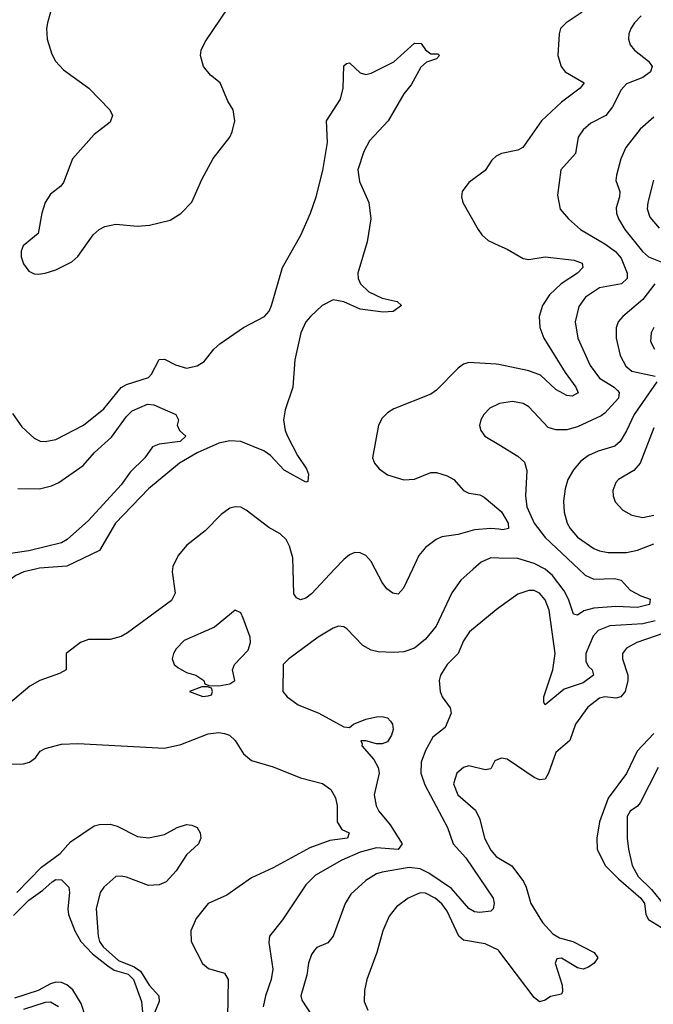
# Model space of a CAD drawing. Header units: inches. Extents: x 1682530 to 1839546, y 640742 to 791647.
# Tile 325 of 656: x 1748236 to 1750568, y 718399 to 722022. Entities that reach past the tile are written whole.
import ezdxf

# ---------------------------------------------------------------- set-up
doc = ezdxf.new("R2010")
doc.units = ezdxf.units.IN
doc.header["$MEASUREMENT"] = 0
for name, color, linetype in [('B7741', 7, 'Continuous'), ('B7742', 7, 'Continuous'), ('B7751', 7, 'Continuous'), ('B7752', 7, 'Continuous')]:
    doc.layers.add(name, color=color, linetype=linetype)

msp = doc.modelspace()

# ---------------------------------------------------------------- linework, layer by layer
at = {"layer": 'B7741', "color": 5}
for points, elevation in [([(1748295.3, 720000), (1748252, 719990), (1748222.7, 719977.3), (1748190, 719953.3), (1748172.1, 719930), (1748150, 719879.7), (1748130, 719848.4), (1748110.3, 719849.7), (1748062, 719930), (1748043.1, 719950), (1747890.4, 720000)], 580), ([(1748798.9, 720000), (1748798, 719990), (1748808.4, 719911.6), (1748794.8, 719885.2), (1748633.8, 719766.2), (1748610, 719752.9), (1748570, 719742), (1748490, 719742), (1748460.5, 719730), (1748408, 719690), (1748407, 719630), (1748383.2, 719616.8), (1748310.3, 719590), (1748274.3, 719570), (1748155.2, 719470)], 620), ([(1749905.4, 720000), (1749860, 719960), (1749826.7, 719913.3), (1749769.5, 719790), (1749730, 719742.5), (1749690, 719709.8), (1749650, 719696.4), (1749613.4, 719693.4), (1749556.2, 719696.2), (1749530, 719702), (1749499, 719719), (1749440.5, 719780.5), (1749430, 719788.2), (1749410, 719791), (1749390, 719783.5), (1749335.3, 719750), (1749226.8, 719670), (1749206.8, 719650), (1749204.7, 719550), (1749221, 719530), (1749261.2, 719501.2), (1749338, 719470), (1749430, 719420.4), (1749450, 719417.3), (1749465.2, 719430), (1749510, 719448.7), (1749550, 719456.9), (1749570, 719458.3), (1749590, 719453.1), (1749601.4, 719441.4), (1749608.9, 719430), (1749610.9, 719410), (1749605.4, 719390), (1749590, 719364.5), (1749570, 719357.4), (1749550, 719357.8), (1749510.8, 719369.2), (1749492, 719368), (1749497.3, 719357.3), (1749495.5, 719350), (1749540, 719300), (1749556.1, 719270), (1749559.4, 719250), (1749540.6, 719170), (1749548.4, 719130), (1749557.7, 719110), (1749599.9, 719059.9), (1749644.6, 718990), (1749630, 718968.6), (1749550, 718974.8), (1749490, 718958.5), (1749422.4, 718930), (1749325.4, 718874.6), (1749290, 718839.1), (1749203.2, 718710), (1749156, 718650), (1749153, 718627), (1749168, 718528), (1749162, 718490), (1749140.6, 718430), (1749132.2, 718390)], 640), ([(1749395.6, 720000), (1749310, 719909.8), (1749290, 719893.8), (1749270, 719887.8), (1749254.9, 719894.9), (1749245.7, 719910), (1749243.1, 720000)], 620), ([(1749682.4, 720000), (1749649.5, 719930.5), (1749630, 719908.7), (1749610, 719911.6), (1749587.9, 719927.9), (1749570.9, 719950.9), (1749544.9, 720000)], 620), ([(1750000, 719857.9), (1749990, 719850.8), (1749892, 719770), (1749870, 719737), (1749850.2, 719690), (1749809.2, 719650), (1749785.6, 719610), (1749780.6, 719590), (1749784.1, 719550), (1749791.3, 719530), (1749820.8, 719490), (1749823.9, 719470), (1749802.9, 719417.1), (1749757.5, 719382.5), (1749730, 719333), (1749713.7, 719290), (1749712.3, 719250), (1749727.2, 719207.2), (1749811.1, 719050), (1749831.6, 718990), (1749877.9, 718937.9), (1749979.3, 718790), (1749982.9, 718770), (1749978.8, 718750), (1749970, 718742), (1749930, 718736.7), (1749910, 718738.8), (1749890, 718752), (1749825.4, 718825.4), (1749741.8, 718881.8), (1749710, 718897.8), (1749670, 718902.1), (1749570, 718885.2), (1749550, 718878.8), (1749510, 718854.5), (1749455.6, 718804.4), (1749434.3, 718770), (1749390, 718649.6), (1749370, 718625.4), (1749330, 718608), (1749321.4, 718598.6), (1749310, 718582.9), (1749299.4, 718550), (1749293.3, 718506.7), (1749271.8, 718430), (1749274.6, 718414.6), (1749314.2, 718354.2)], 660), ([(1748202.9, 719282.9), (1748250, 719284.3), (1748272.8, 719290), (1748294.1, 719305.9), (1748311.8, 719330), (1748330, 719340.2), (1748390, 719356.9), (1748450, 719358.8), (1748770, 719342.2), (1748830, 719355), (1748930, 719394.6), (1748970, 719399.5), (1748990, 719396.1), (1749008.9, 719388.9), (1749030, 719370.2), (1749060.7, 719320.7), (1749090, 719296.1), (1749170, 719272.6), (1749270, 719232), (1749351, 719211), (1749381.7, 719190), (1749399.2, 719159.2), (1749404.5, 719130), (1749405.5, 719070), (1749422.5, 719042.5), (1749448.8, 719030), (1749442.4, 719010), (1749377.8, 719002.2), (1749304.8, 718975.2), (1749170, 718901.6), (1749090, 718864.2), (1748999.2, 718800.8), (1748930.4, 718770), (1748885.4, 718714.6), (1748866.4, 718670), (1748867.3, 718630), (1748909.1, 718549.1), (1748931.3, 718531.3), (1748990, 718513.7), (1749003.5, 718490), (1749001.9, 718350)], 620), ([(1750000, 719300.6), (1749985.1, 719294.9), (1749970, 719266), (1749950, 719262.4), (1749890, 719276.1), (1749870, 719270.9), (1749845.6, 719250), (1749832.7, 719210), (1749848.5, 719170), (1749913.6, 719113.6), (1749930, 719080.5), (1749947.3, 719010), (1749970, 718966), (1749990, 718942.6), (1750000, 718936.7)], 680), ([(1748225.4, 718810), (1748316.2, 718903.8), (1748385.9, 718954.1), (1748423.3, 718996.7), (1748510, 719055.4), (1748530, 719061.3), (1748570, 719061.6), (1748594.7, 719054.7), (1748670, 719016.2), (1748710, 719011.2), (1748770, 719023.6), (1748816.2, 719050), (1748850, 719060.8), (1748870, 719058.7), (1748890.2, 719050), (1748900.5, 719030), (1748903, 719010), (1748895.1, 718990), (1748850.9, 718949.1), (1748811.9, 718890), (1748775.5, 718850), (1748750, 718839.3), (1748710, 718836.8), (1748630, 718866.4), (1748610, 718871.2), (1748590, 718869.9), (1748545.9, 718830), (1748532.6, 718810), (1748518.5, 718750), (1748524.8, 718650), (1748529.7, 718630), (1748543.8, 718610), (1748600.5, 718560.5), (1748657.6, 718537.6), (1748681.3, 718521.3), (1748712.7, 718470), (1748748, 718430), (1748750.1, 718410), (1748732.8, 718367.2)], 580), ([(1748213.6, 718726.4), (1748270, 718781.8), (1748321.5, 718818.5), (1748356.5, 718850), (1748370, 718858.4), (1748390, 718857.7), (1748416.8, 718830), (1748420.4, 718810), (1748413.7, 718750), (1748415.7, 718730), (1748439.5, 718670), (1748462, 718630), (1748504.9, 718584.9), (1748560.7, 718540.7), (1748584.7, 718524.7), (1748635.3, 718510), (1748655.3, 718490), (1748684.6, 718410), (1748696.4, 718290)], 560), ([(1750000, 718596.3), (1749998.4, 718598.4), (1749950, 718621.6), (1749870, 718635.2), (1749852.2, 718650), (1749810, 718741.3), (1749790, 718768.7), (1749766.1, 718790), (1749730, 718807.8), (1749710, 718808.8), (1749665.8, 718790), (1749622.7, 718757.3), (1749596.9, 718723.1), (1749572.8, 718670), (1749550.8, 718590), (1749513.8, 718490), (1749505.5, 718450), (1749504.5, 718410), (1749518.1, 718378.1)], 680), ([(1748510, 718255.1), (1748462.3, 718402.3), (1748431.8, 718451.8), (1748410.3, 718470.3), (1748390, 718479.5), (1748370, 718481), (1748350, 718474.9), (1748304.2, 718450), (1748218, 718422)], 560), ([(1748379, 718390), (1748350, 718406.5), (1748330, 718406), (1748250, 718379.6)], 580)]:
    msp.add_lwpolyline(points, dxfattribs=dict(at, elevation=elevation))
at = {"layer": 'B7741', "color": 5, "elevation": 640}
for points in [[(1749030, 719849.2), (1748953.1, 719786.9), (1748842.4, 719737.6), (1748812.9, 719707.1), (1748802.4, 719690), (1748797.7, 719670), (1748805.3, 719650), (1748818.4, 719638.4), (1748850, 719620.3), (1748884.7, 719610), (1748914, 719590), (1748918, 719578), (1748932.7, 719572.7), (1748970, 719571.3), (1749010, 719578), (1749028, 719590), (1749019.6, 719630), (1749027.6, 719650), (1749077.7, 719702.3), (1749086, 719730), (1749084.2, 719750), (1749059.4, 719819.4), (1749050, 719839)], [(1748927.3, 719567.3), (1748907.3, 719567.3), (1748862, 719550), (1748910, 719532), (1748930, 719534), (1748942, 719538), (1748946, 719550), (1748942, 719562)]]:
    msp.add_lwpolyline(points, close=True, dxfattribs=at)
at = {"layer": 'B7742', "color": 5}
for points, elevation in [([(1748350.3, 722050), (1748338.3, 722010), (1748334.6, 721990), (1748338, 721950), (1748355.4, 721895.4), (1748368.4, 721870), (1748398.2, 721838.2), (1748490.8, 721770.8), (1748568.5, 721690), (1748578.4, 721670), (1748570, 721644.5), (1748510, 721599.6), (1748430.3, 721509.7), (1748397.3, 721422.7), (1748388.2, 721410), (1748350, 721379.6), (1748330, 721349.3), (1748317.4, 721310), (1748304.2, 721235.8), (1748248.9, 721190), (1748242.3, 721170), (1748241.7, 721150), (1748250, 721124), (1748270, 721097.1), (1748290, 721087.2), (1748306.1, 721086.1), (1748330, 721088.9), (1748370, 721101.7), (1748428.8, 721131.2), (1748450, 721150.4), (1748506.4, 721230), (1748529.4, 721250.6), (1748550, 721261.5), (1748590, 721270.2), (1748670, 721262.7), (1748714.2, 721265.8), (1748790, 721284.9), (1748830, 721308.7), (1748869.8, 721350.2), (1748906.4, 721433.6), (1748948.1, 721511.9), (1749009.7, 721590), (1749018.3, 721610), (1749028, 721650), (1749022, 721690), (1749002.7, 721722.7), (1748974, 721790), (1748938.2, 721818.2), (1748913.3, 721850), (1748902.2, 721890), (1748904.8, 721910), (1748919.1, 721940.9), (1749006.6, 722070)], 620), ([(1748210, 720573.4), (1748244.3, 720524.3), (1748290, 720482.4), (1748311.7, 720471.7), (1748330.3, 720470.3), (1748370, 720478), (1748471.1, 720530), (1748546.4, 720590), (1748610, 720668.2), (1748630, 720680.2), (1748710, 720705.2), (1748721.7, 720718.3), (1748750, 720771.8), (1748770, 720773.6), (1748810, 720751.9), (1748850, 720739.8), (1748890, 720748.2), (1748915.3, 720764.7), (1748951.1, 720810), (1748973.4, 720830), (1749060.6, 720890), (1749137.3, 720930), (1749154.1, 720950), (1749162.8, 720970), (1749203.7, 721110), (1749271, 721229), (1749307.2, 721310), (1749327.9, 721370), (1749352.5, 721467.5), (1749368.9, 721570), (1749366.2, 721650), (1749417.6, 721730), (1749427, 721770), (1749430, 721852), (1749439, 721861), (1749450, 721863), (1749490, 721827.2), (1749510, 721820.8), (1749530, 721825.2), (1749613.5, 721866.5), (1749690, 721935.2), (1749714.3, 721934.3), (1749730, 721911), (1749750, 721896), (1749776, 721896), (1749782, 721890), (1749770, 721878), (1749733.7, 721866.3), (1749713, 721847), (1749677.6, 721782.4), (1749650.5, 721749.5), (1749592.4, 721650), (1749523.8, 721576.2), (1749503, 721537), (1749481.2, 721470), (1749486.9, 721426.9), (1749521.7, 721350), (1749528.8, 721290), (1749514.8, 721205.2), (1749481.5, 721090), (1749482.3, 721070), (1749491.1, 721050), (1749520.9, 721020.9), (1749570, 720997.7), (1749625.7, 720985.7), (1749641.6, 720970), (1749611.1, 720948.9), (1749573.8, 720946.2), (1749490, 720957.3), (1749430, 720984.3), (1749390, 720991.4), (1749350, 720970.9), (1749306.2, 720930), (1749289.2, 720910), (1749271.5, 720870), (1749249.2, 720770), (1749242, 720670), (1749213.2, 720586.8), (1749207.6, 720550), (1749213.8, 720510), (1749222.5, 720490), (1749259.1, 720419.1), (1749291.9, 720370), (1749299, 720350), (1749297.1, 720322.9), (1749290, 720320.5), (1749210, 720364.2), (1749159, 720419), (1749135.2, 720435.2), (1749050, 720469.9), (1749010, 720472.9), (1748970, 720463.5), (1748890, 720428.6), (1748825, 720390), (1748710, 720295.5), (1748588.7, 720170), (1748530, 720069.3), (1748410, 720010.8), (1748310, 720003.4), (1748295.3, 720000)], 580), ([(1750000, 721525.1), (1749990, 721520.4), (1749974.2, 721505.8), (1749950, 721467.3), (1749890, 721422.9), (1749864.9, 721390), (1749862.4, 721370), (1749868, 721350), (1749923.6, 721250), (1749937.4, 721230), (1749960.4, 721210), (1750000, 721191.8)], 620), ([(1750000, 720753), (1749990, 720755), (1749890, 720760.5), (1749870, 720754.5), (1749850, 720739.6), (1749770, 720659.1), (1749750, 720644.2), (1749613.4, 720590), (1749590, 720575.8), (1749570, 720556.2), (1749556.9, 720530), (1749535.3, 720410), (1749542, 720390), (1749559.3, 720370), (1749590, 720347.7), (1749650, 720329.2), (1749690, 720331), (1749750, 720355.8), (1749770, 720356.3), (1749810, 720344.1), (1749834, 720330), (1749869.5, 720289.5), (1749890, 720280.2), (1749930, 720273.7), (1749945.5, 720265.5), (1750000, 720220)], 620), ([(1748230, 720297.1), (1748310, 720295.9), (1748353.6, 720306.4), (1748380.5, 720319.5), (1748470, 720382.2), (1748511.8, 720430), (1748574.5, 720485.5), (1748630, 720562), (1748650, 720582.6), (1748707.3, 720607.3), (1748730, 720605.5), (1748811.3, 720570), (1748820.7, 720550), (1748816.3, 720530), (1748824.9, 720510), (1748847.7, 720490), (1748827.7, 720470), (1748750, 720460.4), (1748724.9, 720450), (1748696.5, 720410), (1748643.1, 720356.9), (1748610.1, 720310), (1748490, 720179.4), (1748411.3, 720110), (1748390, 720096.8), (1748270, 720067.2), (1748110, 720044.4)], 560), ([(1750000, 720608.7), (1749967, 720593), (1749944.6, 720570), (1749933.4, 720550), (1749929, 720529), (1749933.7, 720510), (1749948.4, 720490), (1750000, 720458.5)], 640), ([(1749243.1, 720000), (1749241.9, 720041.9), (1749230, 720085.1), (1749217.1, 720110), (1749195.1, 720130), (1749153.3, 720153.3), (1749070, 720217.4), (1749050, 720227.9), (1749030, 720229.8), (1749010, 720225.3), (1748978, 720202), (1748918.8, 720141.2), (1748851.2, 720088.8), (1748819.7, 720050), (1748799.7, 720010), (1748798.9, 720000)], 620), ([(1750000, 720146.9), (1749970, 720149.9), (1749910, 720144.7), (1749850, 720127.7), (1749790, 720118.7), (1749769.3, 720110), (1749730, 720080.6), (1749706, 720050), (1749682.4, 720000)], 620), ([(1749544.9, 720000), (1749530, 720028.2), (1749510.7, 720050), (1749490, 720059.8), (1749470, 720061), (1749450, 720053), (1749430, 720036.2), (1749395.6, 720000)], 620), ([(1750000, 720041), (1749970, 720041.6), (1749934.4, 720025.6), (1749905.4, 720000)], 640)]:
    msp.add_lwpolyline(points, dxfattribs=dict(at, elevation=elevation))
at = {"layer": 'B7751', "color": 5}
for points, elevation in [([(1750294, 720000), (1750317.7, 719977.7), (1750350, 719963.1), (1750425.8, 719965.8), (1750450, 719960.3), (1750483.5, 719923.5), (1750522.2, 719902.2), (1750556.3, 719890), (1750554.6, 719870), (1750510, 719859.4), (1750430, 719862.4), (1750350, 719857.1), (1750313.1, 719846.9), (1750290, 719830.8), (1750274.6, 719834.6), (1750256.6, 719890), (1750240.6, 719920.6), (1750197.5, 719977.5), (1750170.8, 720000)], 640), ([(1750575.7, 719810), (1750530, 719799.4), (1750407.9, 719792.1), (1750365.1, 719774.9), (1750346.8, 719753.2), (1750319.7, 719690), (1750320.6, 719660.6), (1750330, 719641.7), (1750343.2, 719630), (1750347.8, 719610), (1750310, 719581.5), (1750241, 719559), (1750170, 719501.6), (1750165.3, 719510), (1750165.4, 719530), (1750199.1, 719630), (1750206.9, 719690), (1750184.8, 719850), (1750170, 719887.4), (1750150, 719912.2), (1750130, 719921.5), (1750110, 719922.3), (1750070, 719907.8), (1750000, 719857.9)], 660), ([(1750642.8, 719777.2), (1750507.7, 719730), (1750470.2, 719710), (1750454.7, 719690), (1750455.3, 719670), (1750474.4, 719610), (1750474.4, 719590), (1750465.2, 719550), (1750448.5, 719530), (1750430, 719525.8), (1750390, 719530.3), (1750370, 719526), (1750327.1, 719492.9), (1750282, 719430), (1750261.6, 719370), (1750210, 719325.3), (1750183.2, 719250), (1750170, 719227.8), (1750150, 719225.7), (1750130, 719233.5), (1750030, 719301.6), (1750010, 719304.5), (1750000, 719300.6)], 680), ([(1750570, 719396.2), (1750509.5, 719330.5), (1750470, 719248.9), (1750402, 719158), (1750370.7, 719070), (1750360.7, 719010), (1750361.7, 718970), (1750391.3, 718910), (1750440.6, 718860.6), (1750523, 718790), (1750535.5, 718770), (1750541, 718730), (1750550.7, 718710.7), (1750630, 718662.2)], 720), ([(1750586.4, 719270), (1750519.5, 719140.5), (1750510, 719128), (1750483.2, 719110), (1750472.5, 719090), (1750472.4, 719010), (1750476.9, 718970), (1750490.1, 718910), (1750512.3, 718870), (1750561.8, 718821.8), (1750610, 718762.1)], 740), ([(1750000, 718936.7), (1750048.2, 718908.2), (1750090.5, 718850.5), (1750100.7, 718830), (1750117.5, 718770), (1750160.5, 718700.5), (1750198.6, 718658.6), (1750223.8, 718643.8), (1750271.7, 718630), (1750350.4, 718590), (1750363.7, 718570), (1750350.2, 718550), (1750330, 718535.8), (1750310, 718528.7), (1750290, 718533.2), (1750230, 718568.3), (1750213.6, 718566.4), (1750207.5, 718550), (1750232.8, 718470), (1750233.9, 718446.1), (1750230, 718436), (1750190, 718428.2), (1750170, 718414), (1750150, 718408.4), (1750130, 718424.2), (1750000, 718596.3)], 680)]:
    msp.add_lwpolyline(points, dxfattribs=dict(at, elevation=elevation))
at = {"layer": 'B7752', "color": 5}
for points, elevation in [([(1750306.9, 722050), (1750247.3, 722010), (1750227.3, 721990), (1750221.5, 721970), (1750217.3, 721890), (1750229.1, 721850), (1750244, 721830), (1750313.4, 721790), (1750299, 721770), (1750230, 721719), (1750156.6, 721650), (1750088, 721552), (1750070, 721542.4), (1750010.1, 721529.9), (1750000, 721525.1)], 620), ([(1750524, 722036), (1750499.6, 722010), (1750485.5, 721990), (1750478.5, 721970), (1750477.3, 721950), (1750483.2, 721930), (1750499, 721910), (1750550.3, 721870), (1750564, 721850), (1750557.7, 721830), (1750530.3, 721810), (1750470, 721786), (1750450, 721764.4), (1750418.3, 721701.7), (1750394, 721670), (1750338.5, 721641.5), (1750310, 721616.4), (1750291.4, 721590), (1750281.6, 721530), (1750227.9, 721470), (1750216.2, 721376.2), (1750225.3, 721325.3), (1750256, 721290), (1750300.8, 721250), (1750390, 721197.6), (1750429.2, 721169.2), (1750450, 721144.1), (1750472.6, 721090), (1750472.3, 721070), (1750451.3, 721050), (1750370, 721035.8), (1750319.3, 721000.7), (1750293.8, 720966.2), (1750280.9, 720910), (1750290.1, 720850), (1750335.8, 720750), (1750370, 720702.7), (1750424.8, 720670), (1750437.2, 720657.2), (1750442.8, 720650), (1750440.1, 720630), (1750390, 720574), (1750376.1, 720563.9), (1750290, 720523.6), (1750250, 720512.5), (1750210, 720512.4), (1750182.1, 720522.1), (1750110, 720597.8), (1750089.8, 720609.8), (1750050, 720617.1), (1750002.8, 720610), (1750000, 720608.7)], 640), ([(1750570, 721664.1), (1750520.4, 721619.6), (1750467.7, 721552.3), (1750449.4, 721510), (1750432.6, 721450), (1750430.3, 721430), (1750445.3, 721390), (1750444, 721370), (1750431.8, 721330), (1750433, 721310), (1750439.8, 721290), (1750464.2, 721250), (1750528.9, 721168.9), (1750551.1, 721150), (1750600.2, 721130)], 660), ([(1750568.8, 721431.2), (1750548, 721350), (1750546.3, 721326.3), (1750555.2, 721295.2), (1750590, 721255.2)], 680), ([(1750000, 721191.8), (1750030, 721178), (1750090, 721143.2), (1750110, 721139.7), (1750170, 721149.4), (1750277, 721137), (1750306.8, 721126.8), (1750309.2, 721110), (1750289.4, 721090), (1750229.5, 721050.5), (1750185.9, 721010), (1750161, 720970), (1750148.9, 720930), (1750151.3, 720890), (1750165, 720850), (1750243.9, 720723.9), (1750283.5, 720670), (1750291.4, 720648.6), (1750270, 720637.3), (1750250, 720639.5), (1750210, 720661.9), (1750153.8, 720713.8), (1750110, 720730.3), (1750000, 720753)], 620), ([(1750573.9, 721050), (1750530, 720992.9), (1750456.2, 720930), (1750439.7, 720910), (1750432.1, 720887.9), (1750432.1, 720850), (1750447, 720787), (1750467.1, 720747.1), (1750490, 720729.2), (1750574.9, 720710)], 660), ([(1750570.1, 720890), (1750560.5, 720870), (1750558.3, 720838.3), (1750572.6, 720810)], 680), ([(1750581.9, 720690), (1750498.1, 720570), (1750470, 720508.8), (1750446.3, 720470), (1750426.8, 720453.2), (1750365.4, 720434.6), (1750330, 720418.3), (1750302.2, 720397.8), (1750274.2, 720365.8), (1750253.4, 720330), (1750243.8, 720296.2), (1750238.3, 720250), (1750240.5, 720210), (1750251.6, 720170), (1750262.3, 720150), (1750290, 720118), (1750350, 720076.8), (1750370, 720067.8), (1750402.1, 720062.1), (1750470, 720061.9), (1750510, 720069.7), (1750570, 720093)], 660), ([(1750570, 720520.8), (1750519.8, 720390), (1750497, 720363), (1750440.3, 720330), (1750430, 720318.7), (1750419, 720290), (1750420.2, 720270), (1750428.5, 720248.5), (1750456.8, 720216.8), (1750490, 720198.6), (1750530.2, 720190.2), (1750570, 720199)], 680), ([(1750000, 720458.5), (1750070, 720415.8), (1750093.9, 720393.9), (1750103.2, 720363.2), (1750097.8, 720270), (1750103.5, 720230), (1750129.6, 720170), (1750170, 720116.8), (1750294, 720000)], 640), ([(1750000, 720220), (1750010, 720211.7), (1750034.4, 720170), (1750035.2, 720150), (1750014.6, 720145.4), (1750000, 720146.9)], 620), ([(1750170.8, 720000), (1750170, 720000.7), (1750130, 720021.3), (1750070, 720039.5), (1750000, 720041)], 640)]:
    msp.add_lwpolyline(points, dxfattribs=dict(at, elevation=elevation))

doc.saveas('drawing.dxf')
